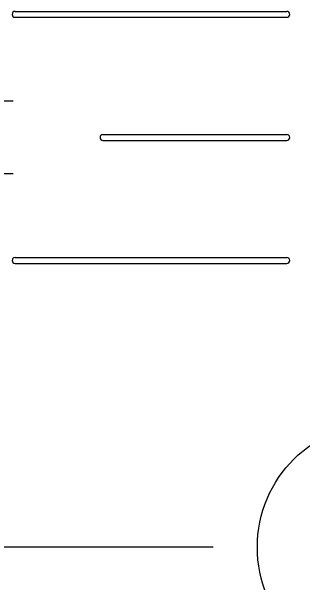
# Model space of a CAD drawing. Extents: x -264205 to -263659, y -1242401 to -1241986.
# Drawn here: x -263794.373 to -263791.889, y -1242168.185 to -1242163.306 of the extents above; entities that cross this region are included whole.
import ezdxf

# ---------------------------------------------------------------- set-up
doc = ezdxf.new("R2010")
doc.units = 0
doc.layers.add('HESCON_OSI_STAVBY_KFA', color=7, linetype='Continuous')
doc.layers.add('SITUACIA_DSP_2D', color=7, linetype='Continuous')

msp = doc.modelspace()

# ---------------------------------------------------------------- linework, layer by layer
at = {"layer": 'HESCON_OSI_STAVBY_KFA'}
for q in [(-263857.9132, -1242167.8822), (-263792.6528, -1242167.8822)]:
    msp.add_line((-263792.6528, -1242167.8822), q, dxfattribs=at)
msp.add_circle((-263791.2101, -1242167.8825), 1.0643, dxfattribs=at)
at = {"layer": 'SITUACIA_DSP_2D'}
for p, q in [((-263794.3419, -1242163.3062), (-263792.0227, -1242163.3062)), ((-263794.3419, -1242163.3562), (-263792.0227, -1242163.3562)), ((-263794.359, -1242164.0716), (-263794.454, -1242164.0716)), ((-263793.5919, -1242164.3573), (-263792.0227, -1242164.3573)), ((-263793.5919, -1242164.4073), (-263792.0227, -1242164.4073)), ((-263794.359, -1242164.6929), (-263794.454, -1242164.6929)), ((-263794.3419, -1242165.4084), (-263792.0227, -1242165.4084)), ((-263794.3419, -1242165.4584), (-263792.0227, -1242165.4584))]:
    msp.add_line(p, q, dxfattribs=at)
for centre, start, end in [((-263794.3419, -1242163.3312), 90, 270), ((-263792.0227, -1242163.3312), 270, 90), ((-263793.5919, -1242164.3823), 90, 180), ((-263793.5919, -1242164.3823), 180, 270), ((-263792.0227, -1242164.3823), 0, 90), ((-263792.0227, -1242164.3823), 270, 0), ((-263794.3419, -1242165.4334), 90, 270), ((-263792.0227, -1242165.4334), 270, 90)]:
    msp.add_arc(centre, 0.025, start, end, dxfattribs=at)

doc.saveas('drawing.dxf')
